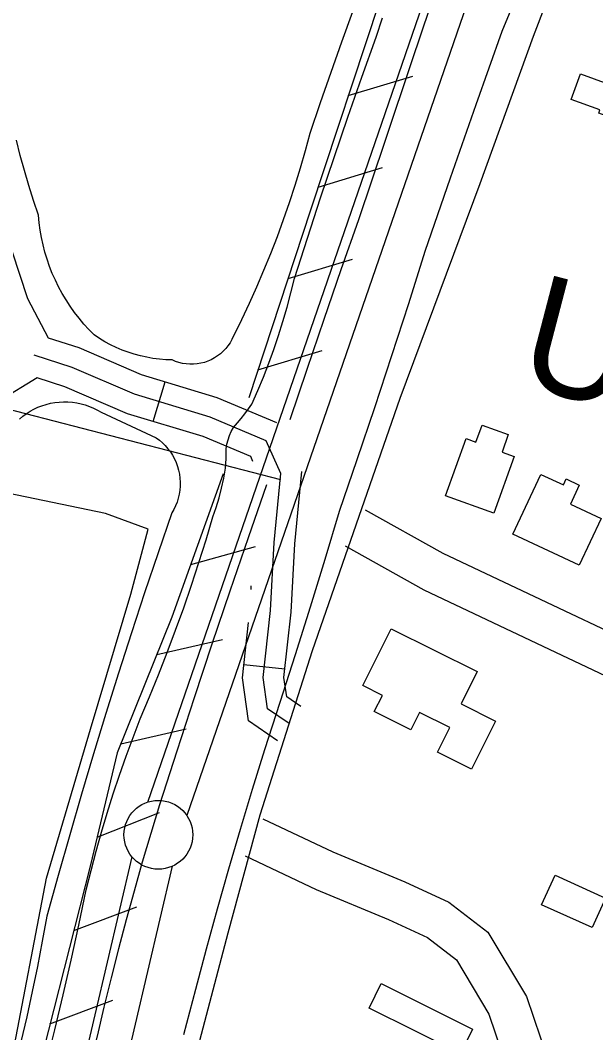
# Model space of a CAD drawing. Extents: x 3683402 to 3721514, y 487807 to 513565.
# Drawn here: x 3713245 to 3713664, y 501418 to 502154 of the extents above; entities that cross this region are included whole.
import ezdxf

# ---------------------------------------------------------------- set-up
doc = ezdxf.new("R2010")
doc.units = 0
for name, color, linetype in [('V-BLDG-OTLN', 7, 'Continuous'), ('V-BORW-LINE', 7, 'Continuous'), ('V-FLOD-BASE', 7, 'Continuous'), ('V-LEVE-TOET', 7, 'Continuous'), ('V-RIVR-RANG', 7, 'Continuous'), ('V-RIVR-RANG-IDEN', 7, 'Continuous'), ('V-ROAD-CNTR', 7, 'Continuous'), ('V-RRAP-FSHR', 7, 'Continuous'), ('V-SITE-VEGE', 7, 'Continuous'), ('V-SURV-LINE', 7, 'Continuous')]:
    doc.layers.add(name, color=color, linetype=linetype)

msp = doc.modelspace()

# ---------------------------------------------------------------- linework, layer by layer
at = {"layer": 'V-BLDG-OTLN'}
for points in [[(3713715.43, 502127.1), (3713696.41, 502074.91), (3713665.71, 502086.1), (3713666.53, 502088.34), (3713645.71, 502095.93), (3713652.54, 502114.67), (3713672.39, 502107.44), (3713683.76, 502138.64)], [(3713604.29, 501836.52), (3713589.6, 501795.43), (3713554.49, 501807.98), (3713569.34, 501849.54), (3713576.52, 501846.97), (3713580.94, 501859.34), (3713600.04, 501852.52), (3713595.46, 501839.68)], [(3713667.5, 501791.6), (3713651.63, 501757.55), (3713603.32, 501780.07), (3713623.58, 501823.54), (3713640.04, 501815.87), (3713642.05, 501820.2), (3713651.6, 501815.75), (3713645.21, 501801.99)], [(3713514.99, 501711.38), (3713577.39, 501680.25), (3713565.69, 501656.82), (3713590.85, 501644.27), (3713573.37, 501609.24), (3713548.57, 501621.61), (3713557.51, 501639.52), (3713535.44, 501650.53), (3713529.16, 501637.94), (3713502.7, 501651.14), (3713508.6, 501662.98), (3713494.38, 501670.08)], [(3713634.03, 501532.28), (3713670.67, 501515.58), (3713660.91, 501494.16), (3713624.27, 501510.85)], [(3713507.79, 501453.46), (3713574.05, 501420.45), (3713565.21, 501402.68), (3713498.95, 501435.7)]]:
    msp.add_lwpolyline(points, close=True, dxfattribs=at)
at = {"layer": 'V-BORW-LINE'}
msp.add_lwpolyline([(3713239.1, 501397.42), (3713264.64, 501530.01), (3713296.5, 501638.34), (3713325.85, 501736.59), (3713338.47, 501783.63), (3713307.4, 501795.13), (3713230.05, 501811.2), (3713160.28, 501808.04), (3713126.97, 501802.12), (3713122.54, 501799.58), (3713117.24, 501774.44), (3713073.17, 501777.17), (3713063.57, 501786.34), (3713048.7, 501817.2)], dxfattribs=at)
at = {"layer": 'V-FLOD-BASE'}
for points in [[(3713549.37, 502181.7), (3713530.04, 502123.95), (3713510.65, 502066.22), (3713491.19, 502008.52), (3713478.46, 501972.3), (3713465.93, 501936.02), (3713453.58, 501899.68), (3713441.43, 501863.27)], [(3713424.39, 501816.07), (3713410.95, 501777.46), (3713397.7, 501738.79), (3713384.66, 501700.05), (3713371.82, 501661.24), (3713359.18, 501622.36), (3713346.74, 501583.42), (3713340.34, 501562.6), (3713334.14, 501541.72), (3713328.15, 501520.78), (3713322.36, 501499.78), (3713316.78, 501478.72), (3713311.41, 501457.61), (3713306.24, 501436.45), (3713301.29, 501415.23), (3713294.58, 501388.54), (3713288.12, 501361.79), (3713281.89, 501334.99), (3713275.9, 501308.12), (3713270.14, 501281.21), (3713264.62, 501254.25), (3713259.33, 501227.24)]]:
    msp.add_lwpolyline(points, dxfattribs=at)
at = {"layer": 'V-LEVE-TOET'}
for points in [[(3713607.17, 502174.13), (3713595.22, 502145.29), (3713576.45, 502092.06), (3713557.88, 502038.77), (3713539.51, 501985.41), (3713527.48, 501947.48), (3713515.23, 501909.63), (3713502.75, 501871.85), (3713490.04, 501834.15)], [(3713332.66, 501645.84), (3713339.42, 501661.8), (3713345.96, 501677.86), (3713352.28, 501694.01), (3713358.37, 501710.24), (3713364.24, 501726.56), (3713369.87, 501742.96), (3713375.28, 501759.43), (3713380.45, 501775.98), (3713385.39, 501792.6), (3713387.77, 501799.53), (3713389.89, 501806.54), (3713391.74, 501813.62), (3713393.31, 501820.77), (3713394.61, 501827.97), (3713394.91, 501831.47), (3713395.08, 501835.01), (3713395.11, 501838.59), (3713395.01, 501842.17), (3713395.6, 501845.4), (3713396.43, 501848.58), (3713397.5, 501851.7), (3713398.78, 501854.74), (3713400.28, 501857.68), (3713403.21, 501860.91), (3713406.02, 501864.23), (3713408.71, 501867.62), (3713411.28, 501871.09), (3713413.71, 501874.62), (3713418.04, 501884.42), (3713422.14, 501894.31), (3713426.02, 501904.29), (3713429.69, 501914.36), (3713433.12, 501924.5), (3713436.34, 501934.72), (3713439.32, 501945.01), (3713442.08, 501955.36), (3713444.61, 501965.77), (3713454.05, 501995.19), (3713463.67, 502024.55), (3713473.49, 502053.85), (3713483.48, 502083.09), (3713493.67, 502112.26), (3713504.03, 502141.36), (3713508.65, 502155.41)], [(3713490.04, 501834.15), (3713477.1, 501796.52), (3713466.64, 501761.75), (3713456, 501727.04), (3713445.16, 501692.39), (3713434.13, 501657.8), (3713422.9, 501623.27), (3713413.9, 501594.46), (3713405.15, 501565.57), (3713396.66, 501536.6), (3713388.41, 501507.56), (3713380.42, 501478.45), (3713372.68, 501449.27), (3713364.07, 501416.35)], [(3713264.41, 501394.68), (3713270.71, 501419.94), (3713276.77, 501445.26), (3713282.58, 501470.64), (3713288.13, 501496.07), (3713293.44, 501521.55), (3713296.94, 501535.62), (3713300.65, 501549.63), (3713304.58, 501563.58), (3713308.73, 501577.47), (3713313.08, 501591.29), (3713317.66, 501605.04), (3713322.45, 501618.71), (3713327.45, 501632.32), (3713332.66, 501645.84)]]:
    msp.add_lwpolyline(points, dxfattribs=at)
at = {"layer": 'V-RIVR-RANG'}
msp.add_line((3713434.79, 501819.64), (3712466.5, 502069.47), dxfattribs=at)
at = {"layer": 'V-ROAD-CNTR'}
for p, q in [((3713342.01, 501862), (3713350.68, 501890.72)), ((3713407.94, 501685.48), (3713437.75, 501682.16))]:
    msp.add_line(p, q, dxfattribs=at)
for points in [[(3713009.46, 499793.9), (3713067.04, 500042.91), (3713093.56, 500188.37), (3713137.19, 500381.26), (3713184.45, 500619.44), (3713228.39, 500790), (3713275.62, 500975.17), (3713314.94, 501148.65), (3713351.76, 501305.17), (3713376.05, 501412.28), (3713396.6, 501490.5), (3713419.75, 501576.17), (3713457.87, 501695.65), (3713521.56, 501879.03), (3713579.56, 502034.86), (3713618.36, 502142.01), (3713656.24, 502241.27)], [(3713266.07, 501922.53), (3713250.93, 501951.23), (3713234.04, 502002.72), (3713225.03, 502048.87), (3713218.43, 502095.84)], [(3713257.66, 501893.72), (3713230.8, 501877.12), (3713205.92, 501860.07), (3713182.04, 501833.21), (3713162.95, 501821.83), (3713134.12, 501807.91), (3713107.87, 501806.7), (3713062.3, 501817.22), (3712978.11, 501844.87), (3712916.94, 501863.62), (3712862.14, 501887), (3712830.33, 501900.64), (3712759.82, 501913.91), (3712694.27, 501934.02), (3712645.84, 501944.46), (3712561.67, 501959.23), (3712534.18, 501963.22)], [(3713431.97, 501861.06), (3713388.55, 501879.28), (3713333.6, 501895.87), (3713288.34, 501915.39), (3713266.07, 501922.53)], [(3713440.89, 501642.44), (3713425.13, 501653.14), (3713421.96, 501675.85), (3713427.38, 501724.54), (3713429.92, 501774.07), (3713434.82, 501824.16), (3713424.23, 501848.04), (3713383.46, 501865.15), (3713328.44, 501881.76), (3713283.07, 501901.33), (3713255.66, 501910.11)], [(3713414.52, 501832.95), (3713412.94, 501836.51), (3713378.38, 501851.02), (3713323.29, 501867.65), (3713277.79, 501887.26), (3713257.66, 501893.72)], [(3713449.32, 501654.86), (3713439.06, 501661.81), (3713437.07, 501676.06), (3713442.34, 501723.32), (3713444.88, 501772.96), (3713450.03, 501825.61)], [(3713496.16, 501797.82), (3713552.37, 501766.26), (3713760.37, 501667.85), (3714024.65, 501549.08), (3714246.31, 501432.13), (3714885.99, 501110.19)], [(3713481.47, 501771.66), (3713538.59, 501739.59), (3713747.81, 501640.6), (3714011.49, 501522.11), (3714232.57, 501405.46), (3714872.51, 501083.4)], [(3713413.15, 501739.98), (3713413.28, 501742.54)], [(3713432.47, 501630.03), (3713411.2, 501644.47), (3713406.84, 501675.64), (3713411.31, 501715.8)], [(3713421.75, 501573.36), (3713472.67, 501549.22), (3713524.94, 501527.55), (3713556.95, 501512.8), (3713585.22, 501490.92), (3713613.26, 501444.04), (3713628.46, 501399.09), (3713646.41, 501356.24)], [(3713408.9, 501546.25), (3713460.49, 501521.79), (3713512.91, 501500.06), (3713541.29, 501486.98), (3713562.38, 501470.66), (3713585.87, 501431.39), (3713600.38, 501388.48), (3713618.74, 501344.65)]]:
    msp.add_lwpolyline(points, dxfattribs=at)
at = {"layer": 'V-RRAP-FSHR'}
for p, q in [((3713483.82, 502098.85), (3713530.58, 502112.92)), ((3713461.89, 502032.37), (3713508.65, 502046.44)), ((3713439.99, 501965.89), (3713486.74, 501979.98)), ((3713418.1, 501899.4), (3713464.85, 501913.49)), ((3713369.37, 501758.12), (3713416.46, 501771.04)), ((3713344.71, 501692.62), (3713392.29, 501703.63)), ((3713318.51, 501627.71), (3713366.09, 501638.71)), ((3713301.36, 501559.92), (3713346.74, 501577.95)), ((3713284.37, 501492.02), (3713330.06, 501509.24)), ((3713267.03, 501424.2), (3713312.72, 501441.42))]:
    msp.add_line(p, q, dxfattribs=at)
for points in [[(3713868.24, 502843.4), (3713848.46, 502810.85), (3713778.83, 502681.47), (3713685.5, 502523.21), (3713620.62, 502407.3), (3713590.5, 502351.1), (3713559.61, 502296.76), (3713534.85, 502243.6), (3713506.39, 502167.24), (3713456.32, 502015.49), (3713411.42, 501879.13)], [(3713392.91, 501824.04), (3713355.68, 501719.81), (3713315.88, 501621.19), (3713296.62, 501539.93), (3713265.89, 501419.75), (3713239.8, 501316.62), (3713226.04, 501247.92)]]:
    msp.add_lwpolyline(points, dxfattribs=at)
at = {"layer": 'V-SITE-VEGE'}
for points in [[(3713486.95, 502159.72), (3713478.92, 502137.71), (3713471.08, 502115.64), (3713463.43, 502093.49), (3713455.97, 502071.29), (3713452.54, 502058.6), (3713448.88, 502045.97), (3713444.99, 502033.41), (3713440.89, 502020.92), (3713436.57, 502008.51), (3713432.03, 501996.17), (3713427.27, 501983.92), (3713422.31, 501971.75), (3713417.12, 501959.67)], [(3713363.4, 501904.2), (3713360.8, 501904.82), (3713358.26, 501905.65), (3713355.8, 501906.68), (3713351.16, 501906.85), (3713346.52, 501907.23), (3713341.91, 501907.82), (3713337.33, 501908.62), (3713332.8, 501909.63), (3713328.31, 501910.85), (3713323.89, 501912.27), (3713319.53, 501913.89), (3713315.26, 501915.71), (3713311.07, 501917.72), (3713306.98, 501919.92), (3713302.99, 501922.3), (3713299.12, 501924.87), (3713295.3, 501928.75), (3713291.65, 501932.79), (3713288.16, 501936.97), (3713284.84, 501941.28), (3713281.7, 501945.72), (3713278.73, 501950.29), (3713275.95, 501954.97), (3713273.36, 501959.76), (3713270.96, 501964.65), (3713268.76, 501969.63), (3713266.76, 501974.69), (3713264.97, 501979.83), (3713263.38, 501985.04), (3713262, 501990.3), (3713260.84, 501995.62), (3713259.89, 502000.98), (3713259.15, 502006.38), (3713258.63, 502011.79), (3713255.03, 502022.57), (3713251.65, 502033.42), (3713248.47, 502044.33), (3713245.5, 502055.31), (3713242.73, 502066.34)], [(3713417.12, 501959.67), (3713411.73, 501947.68), (3713406.12, 501935.79), (3713399.19, 501921.57), (3713397.88, 501919.24), (3713396.39, 501917.03), (3713394.73, 501914.95), (3713392.9, 501913.01), (3713390.92, 501911.21), (3713388.8, 501909.59), (3713386.56, 501908.14), (3713384.21, 501906.88), (3713381.76, 501905.81), (3713379.24, 501904.95), (3713376.65, 501904.29), (3713374.02, 501903.84), (3713371.36, 501903.6), (3713368.69, 501903.59), (3713366.03, 501903.78), (3713363.4, 501904.2)], [(3713244.85, 501863.71), (3713247.3, 501865.76), (3713249.88, 501867.65), (3713252.58, 501869.37), (3713255.38, 501870.92), (3713258.28, 501872.28), (3713261.25, 501873.45), (3713264.3, 501874.42), (3713267.41, 501875.2), (3713270.56, 501875.77), (3713273.74, 501876.14), (3713276.93, 501876.3), (3713280.14, 501876.26), (3713283.33, 501876), (3713286.49, 501875.55), (3713289.62, 501874.89), (3713292.7, 501874.03), (3713295.72, 501872.97), (3713298.67, 501871.72), (3713301.53, 501870.28), (3713304.29, 501868.66), (3713344.22, 501850.2), (3713346.57, 501848.45), (3713348.78, 501846.52), (3713350.85, 501844.45), (3713352.76, 501842.22), (3713354.51, 501839.87), (3713356.08, 501837.4), (3713357.47, 501834.82)], [(3713357.47, 501834.82), (3713358.67, 501832.14), (3713359.68, 501829.39), (3713360.48, 501826.57), (3713361.07, 501823.7), (3713361.46, 501820.79), (3713361.64, 501817.87), (3713361.6, 501814.93), (3713361.35, 501812.01), (3713360.9, 501809.12), (3713360.23, 501806.26), (3713359.36, 501803.46), (3713358.29, 501800.73), (3713357.03, 501798.08), (3713355.58, 501795.53), (3713345.6, 501766.53), (3713335.83, 501737.46), (3713326.26, 501708.32), (3713316.88, 501679.12), (3713307.71, 501649.86), (3713298.74, 501620.53), (3713289.97, 501591.14), (3713281.4, 501561.69), (3713273.04, 501532.18), (3713264.88, 501502.62), (3713261.51, 501484.27), (3713257.94, 501465.96), (3713254.16, 501447.69), (3713250.17, 501429.47), (3713245.98, 501411.29)]]:
    msp.add_lwpolyline(points, dxfattribs=at)
at = {"layer": 'V-SURV-LINE'}
for points in [[(3713338.16, 501585.41), (3713560.08, 502229.31)], [(3713588.45, 502219.55), (3713366.52, 501575.64)], [(3713075.59, 500474.07), (3713326.66, 501545.59)], [(3713355.88, 501538.77), (3713104.8, 500467.25)]]:
    msp.add_lwpolyline(points, dxfattribs=at)
msp.add_circle((3713345.83, 501561.64), 25, dxfattribs=at)

# ---------------------------------------------------------------- texts
at = {"layer": 'V-RIVR-RANG-IDEN'}
msp.add_text('U-120', height=83, rotation=345.39033, dxfattribs=at).set_placement((3713604.1, 501889.66))

doc.saveas('drawing.dxf')
